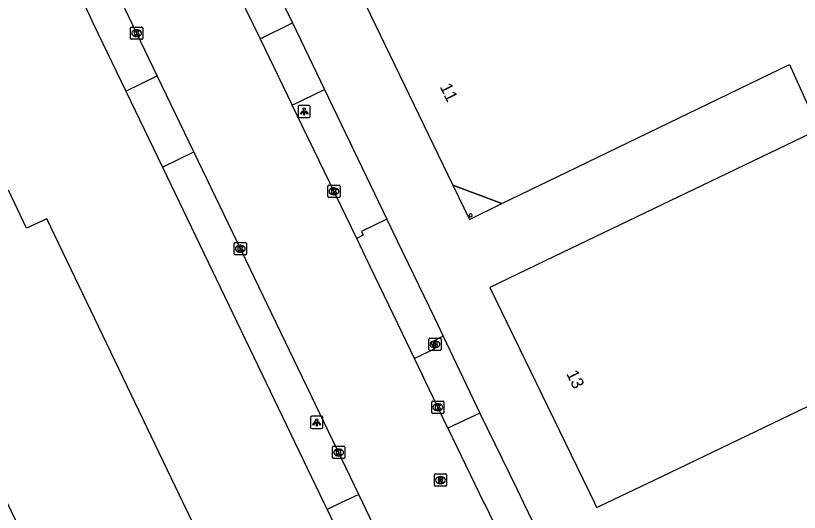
# Model space of a CAD drawing. Extents: x 157692 to 159670, y 381454 to 383289.
# Drawn here: x 158074.3 to 158138.3, y 381749.2 to 381789.8 of the extents above; entities that cross this region are included whole.
import ezdxf

# ---------------------------------------------------------------- set-up
doc = ezdxf.new("R2010")
doc.units = 0
for name, color, linetype in [('IMGEO_Brandkraan', 7, 'Continuous'), ('IMGEO_Kolk', 7, 'Continuous'), ('IMGEO_Lichtpunt', 7, 'Continuous'), ('IMGEO_Pand', 7, 'Continuous'), ('IMGEO_Pand_nummerreeks', 7, 'Continuous'), ('IMGEO_Pand_overbouw', 7, 'Continuous'), ('IMGEO_Rijbaan_lokaal_gesloten', 7, 'Continuous'), ('IMGEO_Rioolput', 7, 'Continuous'), ('IMGEO_Voetpad_open', 7, 'Continuous')]:
    doc.layers.add(name, color=color, linetype=linetype)

msp = doc.modelspace()

# ---------------------------------------------------------------- linework, layer by layer
at = {"layer": 'IMGEO_Brandkraan'}
for p, q in [((158108.057, 381762.52), (158108.057, 381763.372)), ((158108.132, 381763.446), (158108.984, 381763.446)), ((158108.545, 381763.226), (158108.57, 381763.226)), ((158109.058, 381763.372), (158109.058, 381762.52)), ((158108.984, 381762.446), (158108.132, 381762.446)), ((158108.568, 381762.666), (158108.543, 381762.666))]:
    msp.add_line(p, q, dxfattribs=at)
for points in [[(158108.057, 381762.52), (158108.057, 381763.372)], [(158108.132, 381763.446), (158108.984, 381763.446)], [(158108.405, 381763.146), (158108.405, 381762.746), (158108.618, 381762.746)], [(158108.636, 381763.146), (158108.405, 381763.146)], [(158108.584, 381763.065), (158108.53, 381763.065), (158108.53, 381762.989)], [(158108.53, 381762.989), (158108.583, 381762.989)], [(158109.058, 381763.372), (158109.058, 381762.52)], [(158108.984, 381762.446), (158108.132, 381762.446)], [(158108.592, 381762.913), (158108.53, 381762.913), (158108.53, 381762.832)], [(158108.53, 381762.832), (158108.592, 381762.832)]]:
    msp.add_lwpolyline(points, dxfattribs=at)
for centre, radius, start, end in [((158108.134, 381763.37), 0.0765, 91.55205, 178.44795), ((158108.134, 381763.37), 0.0765, 91.55205, 178.44795), ((158108.585, 381763.027), 0.0379, 267.82845, 90.93552), ((158108.64, 381763.001), 0.145, 59.4692, 91.53667), ((158108.665, 381763.048), 0.0922, 285.51372, 58.15012), ((158108.982, 381763.37), 0.0765, 1.55205, 88.44795), ((158108.982, 381763.37), 0.0765, 1.55205, 88.44795), ((158108.134, 381762.522), 0.0765, 181.55205, 268.44795), ((158108.134, 381762.522), 0.0765, 181.55205, 268.44795), ((158108.593, 381762.872), 0.0404, 269.87594, 90.50774), ((158108.624, 381762.997), 0.251, 268.66757, 293.53466), ((158108.67, 381762.856), 0.105, 301.31148, 78.98903), ((158108.982, 381762.522), 0.0765, 271.55205, 358.44795), ((158108.982, 381762.522), 0.0765, 271.55205, 358.44795)]:
    msp.add_arc(centre, radius, start, end, dxfattribs=at)
for centre, major_axis, ratio, start_param, end_param in [((158108.544, 381762.946), (-0.387, 0.002), 0.722429, 4.712389, 7.853982), ((158108.569, 381762.946), (-0.39, 0.002), 0.717154, 1.570796, 4.712389)]:
    msp.add_ellipse(centre, major_axis=major_axis, ratio=ratio, start_param=start_param, end_param=end_param, dxfattribs=at)
at = {"layer": 'IMGEO_Kolk'}
for p, q in [((158083.699, 381787.928), (158083.699, 381788.78)), ((158083.774, 381788.854), (158084.626, 381788.854)), ((158084.187, 381788.634), (158084.212, 381788.634)), ((158084.7, 381788.78), (158084.7, 381787.928)), ((158084.21, 381788.074), (158084.185, 381788.074)), ((158084.626, 381787.854), (158083.774, 381787.854)), ((158099.813, 381775.016), (158099.813, 381775.868)), ((158099.888, 381775.942), (158100.74, 381775.942)), ((158100.814, 381775.868), (158100.814, 381775.016)), ((158100.324, 381775.162), (158100.299, 381775.162)), ((158100.301, 381775.722), (158100.326, 381775.722)), ((158100.74, 381774.942), (158099.888, 381774.942)), ((158092.17, 381770.327), (158092.17, 381771.179)), ((158092.245, 381771.253), (158093.097, 381771.253)), ((158092.658, 381771.033), (158092.683, 381771.033)), ((158093.171, 381771.179), (158093.171, 381770.327)), ((158093.097, 381770.253), (158092.245, 381770.253)), ((158092.681, 381770.473), (158092.656, 381770.473)), ((158108.297, 381757.384), (158108.297, 381758.236)), ((158108.372, 381758.31), (158109.224, 381758.31)), ((158108.785, 381758.09), (158108.81, 381758.09)), ((158109.298, 381758.236), (158109.298, 381757.384)), ((158109.224, 381757.31), (158108.372, 381757.31)), ((158108.808, 381757.53), (158108.783, 381757.53)), ((158100.197, 381753.692), (158100.197, 381754.544)), ((158100.272, 381754.618), (158101.124, 381754.618)), ((158100.685, 381754.398), (158100.71, 381754.398)), ((158101.198, 381754.544), (158101.198, 381753.692)), ((158101.124, 381753.618), (158100.272, 381753.618)), ((158100.708, 381753.838), (158100.683, 381753.838))]:
    msp.add_line(p, q, dxfattribs=at)
for points in [[(158083.699, 381787.928), (158083.699, 381788.78)], [(158083.774, 381788.854), (158084.626, 381788.854)], [(158084.7, 381788.78), (158084.7, 381787.928)], [(158084.02, 381788.554), (158084.143, 381788.554), (158084.143, 381788.403), (158084.273, 381788.554), (158084.437, 381788.554), (158084.291, 381788.403), (158084.444, 381788.154), (158084.292, 381788.154), (158084.207, 381788.318), (158084.143, 381788.251), (158084.143, 381788.154), (158084.02, 381788.154), (158084.02, 381788.554)], [(158084.626, 381787.854), (158083.774, 381787.854)], [(158099.813, 381775.016), (158099.813, 381775.868)], [(158099.888, 381775.942), (158100.74, 381775.942)], [(158100.814, 381775.868), (158100.814, 381775.016)], [(158100.134, 381775.642), (158100.257, 381775.642), (158100.257, 381775.491), (158100.387, 381775.642), (158100.551, 381775.642), (158100.405, 381775.491), (158100.558, 381775.242), (158100.406, 381775.242), (158100.321, 381775.406), (158100.257, 381775.339), (158100.257, 381775.242), (158100.134, 381775.242), (158100.134, 381775.642)], [(158100.74, 381774.942), (158099.888, 381774.942)], [(158092.17, 381770.327), (158092.17, 381771.179)], [(158092.245, 381771.253), (158093.097, 381771.253)], [(158092.491, 381770.953), (158092.614, 381770.953), (158092.614, 381770.802), (158092.744, 381770.953), (158092.908, 381770.953), (158092.762, 381770.802), (158092.915, 381770.553), (158092.763, 381770.553), (158092.678, 381770.717), (158092.614, 381770.65), (158092.614, 381770.553), (158092.491, 381770.553), (158092.491, 381770.953)], [(158093.171, 381771.179), (158093.171, 381770.327)], [(158093.097, 381770.253), (158092.245, 381770.253)], [(158108.297, 381757.384), (158108.297, 381758.236)], [(158108.372, 381758.31), (158109.224, 381758.31)], [(158108.618, 381758.01), (158108.741, 381758.01), (158108.741, 381757.859), (158108.871, 381758.01), (158109.035, 381758.01), (158108.889, 381757.859), (158109.042, 381757.61), (158108.89, 381757.61), (158108.805, 381757.774), (158108.741, 381757.707), (158108.741, 381757.61), (158108.618, 381757.61), (158108.618, 381758.01)], [(158109.298, 381758.236), (158109.298, 381757.384)], [(158109.224, 381757.31), (158108.372, 381757.31)], [(158100.197, 381753.692), (158100.197, 381754.544)], [(158100.272, 381754.618), (158101.124, 381754.618)], [(158100.518, 381754.318), (158100.641, 381754.318), (158100.641, 381754.167), (158100.771, 381754.318), (158100.935, 381754.318), (158100.789, 381754.167), (158100.942, 381753.918), (158100.79, 381753.918), (158100.705, 381754.082), (158100.641, 381754.015), (158100.641, 381753.918), (158100.518, 381753.918), (158100.518, 381754.318)], [(158101.198, 381754.544), (158101.198, 381753.692)], [(158101.124, 381753.618), (158100.272, 381753.618)]]:
    msp.add_lwpolyline(points, dxfattribs=at)
for centre, start, end in [((158083.776, 381788.778), 91.55205, 178.44795), ((158083.776, 381788.778), 91.55205, 178.44795), ((158084.624, 381788.778), 1.55205, 88.44795), ((158084.624, 381788.778), 1.55205, 88.44795), ((158083.776, 381787.93), 181.55205, 268.44795), ((158083.776, 381787.93), 181.55205, 268.44795), ((158084.624, 381787.93), 271.55205, 358.44795), ((158084.624, 381787.93), 271.55205, 358.44795), ((158099.89, 381775.866), 91.55205, 178.44795), ((158099.89, 381775.866), 91.55205, 178.44795), ((158100.738, 381775.866), 1.55205, 88.44795), ((158100.738, 381775.866), 1.55205, 88.44795), ((158099.89, 381775.018), 181.55205, 268.44795), ((158099.89, 381775.018), 181.55205, 268.44795), ((158100.738, 381775.018), 271.55205, 358.44795), ((158100.738, 381775.018), 271.55205, 358.44795), ((158092.247, 381771.177), 91.55205, 178.44795), ((158092.247, 381771.177), 91.55205, 178.44795), ((158093.095, 381771.177), 1.55205, 88.44795), ((158093.095, 381771.177), 1.55205, 88.44795), ((158092.247, 381770.329), 181.55205, 268.44795), ((158092.247, 381770.329), 181.55205, 268.44795), ((158093.095, 381770.329), 271.55205, 358.44795), ((158093.095, 381770.329), 271.55205, 358.44795), ((158108.374, 381758.234), 91.55205, 178.44795), ((158108.374, 381758.234), 91.55205, 178.44795), ((158109.222, 381758.234), 1.55205, 88.44795), ((158109.222, 381758.234), 1.55205, 88.44795), ((158108.374, 381757.386), 181.55205, 268.44795), ((158108.374, 381757.386), 181.55205, 268.44795), ((158109.222, 381757.386), 271.55205, 358.44795), ((158109.222, 381757.386), 271.55205, 358.44795), ((158100.274, 381754.542), 91.55205, 178.44795), ((158100.274, 381754.542), 91.55205, 178.44795), ((158101.122, 381754.542), 1.55205, 88.44795), ((158101.122, 381754.542), 1.55205, 88.44795), ((158100.274, 381753.694), 181.55205, 268.44795), ((158100.274, 381753.694), 181.55205, 268.44795), ((158101.122, 381753.694), 271.55205, 358.44795), ((158101.122, 381753.694), 271.55205, 358.44795)]:
    msp.add_arc(centre, 0.0765, start, end, dxfattribs=at)
for centre, major_axis, ratio, start_param, end_param in [((158084.186, 381788.354), (-0.387, 0.002), 0.722429, 4.712389, 7.853982), ((158084.211, 381788.354), (-0.39, 0.002), 0.717154, 1.570796, 4.712389), ((158100.3, 381775.442), (-0.387, 0.002), 0.722429, 4.712389, 7.853982), ((158100.325, 381775.442), (-0.39, 0.002), 0.717154, 1.570796, 4.712389), ((158092.657, 381770.753), (-0.387, 0.002), 0.722429, 4.712389, 7.853982), ((158092.682, 381770.753), (-0.39, 0.002), 0.717154, 1.570796, 4.712389), ((158108.784, 381757.81), (-0.387, 0.002), 0.722429, 4.712389, 7.853982), ((158108.809, 381757.81), (-0.39, 0.002), 0.717154, 1.570796, 4.712389), ((158100.684, 381754.118), (-0.387, 0.002), 0.722429, 4.712389, 7.853982), ((158100.709, 381754.118), (-0.39, 0.002), 0.717154, 1.570796, 4.712389)]:
    msp.add_ellipse(centre, major_axis=major_axis, ratio=ratio, start_param=start_param, end_param=end_param, dxfattribs=at)
at = {"layer": 'IMGEO_Lichtpunt'}
for p, q in [((158097.386, 381782.358), (158097.386, 381781.551)), ((158097.386, 381782.358), (158097.386, 381781.551)), ((158098.288, 381782.453), (158097.48, 381782.453)), ((158098.288, 381782.453), (158097.48, 381782.453)), ((158098.382, 381781.551), (158098.382, 381782.358)), ((158098.382, 381781.551), (158098.382, 381782.358)), ((158097.48, 381781.457), (158098.288, 381781.457)), ((158097.48, 381781.457), (158098.288, 381781.457)), ((158098.407, 381756.975), (158098.407, 381756.168)), ((158098.407, 381756.975), (158098.407, 381756.168)), ((158099.309, 381757.07), (158098.501, 381757.07)), ((158099.309, 381757.07), (158098.501, 381757.07)), ((158099.403, 381756.168), (158099.403, 381756.975)), ((158099.403, 381756.168), (158099.403, 381756.975)), ((158098.501, 381756.074), (158099.309, 381756.074)), ((158098.501, 381756.074), (158099.309, 381756.074))]:
    msp.add_line(p, q, dxfattribs=at)
for points in [[(158097.76, 381782.022), (158097.799, 381781.994), (158097.611, 381781.732), (158097.573, 381781.759), (158097.76, 381782.022)], [(158097.862, 381781.974), (158097.909, 381781.974), (158097.909, 381781.652), (158097.862, 381781.652), (158097.862, 381781.974)], [(158097.972, 381781.994), (158098.01, 381782.021), (158098.197, 381781.759), (158098.158, 381781.731), (158097.972, 381781.994)], [(158098.781, 381756.639), (158098.82, 381756.611), (158098.632, 381756.349), (158098.594, 381756.376), (158098.781, 381756.639)], [(158098.883, 381756.591), (158098.93, 381756.591), (158098.93, 381756.269), (158098.883, 381756.269), (158098.883, 381756.591)], [(158098.993, 381756.611), (158099.031, 381756.638), (158099.218, 381756.376), (158099.179, 381756.348), (158098.993, 381756.611)]]:
    msp.add_lwpolyline(points, dxfattribs=at)
for centre in [(158097.885, 381782.156), (158098.906, 381756.773)]:
    msp.add_circle(centre, 0.0994, dxfattribs=at)
for centre, start, end in [((158097.48, 381782.358), 90, 180), ((158097.48, 381782.358), 90, 180), ((158098.288, 381782.358), 0, 90), ((158098.288, 381782.358), 0, 90), ((158097.48, 381781.551), 180, 270), ((158097.48, 381781.551), 180, 270), ((158098.288, 381781.551), 270, 0), ((158098.288, 381781.551), 270, 360), ((158098.501, 381756.975), 90, 180), ((158098.501, 381756.975), 90, 180), ((158099.309, 381756.975), 0, 90), ((158099.309, 381756.975), 0, 90), ((158098.501, 381756.168), 180, 270), ((158098.501, 381756.168), 180, 270), ((158099.309, 381756.168), 270, 0), ((158099.309, 381756.168), 270, 360)]:
    msp.add_arc(centre, 0.0946, start, end, dxfattribs=at)
at = {"layer": 'IMGEO_Pand'}
for points in [[(158111.619, 381795.703), (158102.507, 381791.513), (158110.021, 381775.933), (158114.031, 381774.441), (158118.534, 381776.617), (158137.502, 381785.79), (158139.912, 381780.502)], [(158139.912, 381780.502), (158117.554, 381769.761), (158113.047, 381767.596), (158121.578, 381750), (158121.766, 381749.613), (158122.572, 381750), (158127.079, 381752.164), (158148.721, 381762.553), (158153.283, 381764.743), (158157.545, 381755.963), (158152.984, 381753.772), (158153.078, 381753.578), (158153.136, 381753.458), (158166.776, 381760.006), (158162.361, 381769.101), (158153.628, 381787.091)], [(158073.628, 381750), (158077.795, 381741.308), (158089.492, 381746.916), (158088.009, 381750), (158076.855, 381773.194), (158075.215, 381772.432), (158073.743, 381775.528)]]:
    msp.add_lwpolyline(points, dxfattribs=at)
for start, end in [(0, 180), (180, 0)]:
    msp.add_arc((158111.475, 381773.48), 0.12, start, end, dxfattribs=at)
at = {"layer": 'IMGEO_Pand_overbouw'}
msp.add_lwpolyline([(158114.031, 381774.441), (158110.021, 381775.933), (158111.372, 381773.149)], close=True, dxfattribs=at)
at = {"layer": 'IMGEO_Rijbaan_lokaal_gesloten'}
for points in [[(158092.511, 381791.553), (158094.275, 381787.906)], [(158085.876, 381784.875), (158083.226, 381790.381)], [(158094.275, 381787.906), (158096.9, 381782.478)], [(158088.862, 381778.671), (158085.876, 381784.875)], [(158102.171, 381771.58), (158096.9, 381782.478)], [(158102.332, 381750.683), (158088.862, 381778.671)], [(158106.881, 381761.797), (158105.898, 381763.844), (158102.919, 381770.034), (158102.171, 381771.58)], [(158109.618, 381756.099), (158106.881, 381761.797)], [(158109.618, 381756.099), (158112.566, 381750), (158112.648, 381749.831), (158116.624, 381741.577)], [(158104.936, 381745.273), (158102.661, 381750), (158102.332, 381750.683)]]:
    msp.add_lwpolyline(points, dxfattribs=at)
at = {"layer": 'IMGEO_Rioolput'}
for p, q in [((158108.512, 381751.436), (158108.512, 381752.288)), ((158108.587, 381752.362), (158109.439, 381752.362)), ((158109, 381752.142), (158109.025, 381752.142)), ((158109.513, 381752.288), (158109.513, 381751.436)), ((158109.023, 381751.582), (158108.998, 381751.582)), ((158109.439, 381751.362), (158108.587, 381751.362))]:
    msp.add_line(p, q, dxfattribs=at)
for points in [[(158108.512, 381751.436), (158108.512, 381752.288)], [(158108.587, 381752.362), (158109.439, 381752.362)], [(158109.513, 381752.288), (158109.513, 381751.436)], [(158109.101, 381752.06), (158108.849, 381752.062), (158108.849, 381751.662)], [(158108.849, 381751.662), (158108.973, 381751.662), (158108.973, 381751.824), (158108.984, 381751.824)], [(158109.027, 381751.981), (158108.973, 381751.981), (158108.973, 381751.9)], [(158108.973, 381751.9), (158109.025, 381751.9)], [(158109.031, 381751.795), (158109.102, 381751.662), (158109.242, 381751.662), (158109.177, 381751.788)], [(158109.439, 381751.362), (158108.587, 381751.362)]]:
    msp.add_lwpolyline(points, dxfattribs=at)
for centre, radius, start, end in [((158108.589, 381752.286), 0.0765, 91.55205, 178.44795), ((158108.589, 381752.286), 0.0765, 91.55205, 178.44795), ((158109.437, 381752.286), 0.0765, 1.55205, 88.44795), ((158109.437, 381752.286), 0.0765, 1.55205, 88.44795), ((158108.983, 381751.771), 0.0533, 26.02933, 88.69889), ((158109.009, 381752.089), 0.19, 274.7715, 282.96867), ((158109.033, 381751.885), 0.0964, 77.00612, 93.18647), ((158109.047, 381751.942), 0.0378, 276.66336, 79.67722), ((158109.1, 381751.95), 0.109, 350.36119, 89.41601), ((158109.098, 381751.95), 0.112, 277.58423, 350.98172), ((158109.082, 381751.735), 0.108, 29.51342, 73.79051), ((158108.589, 381751.438), 0.0765, 181.55205, 268.44795), ((158108.589, 381751.438), 0.0765, 181.55205, 268.44795), ((158109.437, 381751.438), 0.0765, 271.55205, 358.44795), ((158109.437, 381751.438), 0.0765, 271.55205, 358.44795)]:
    msp.add_arc(centre, radius, start, end, dxfattribs=at)
for centre, major_axis, ratio, start_param, end_param in [((158108.999, 381751.862), (-0.387, 0.002), 0.722429, 4.712389, 7.853982), ((158109.024, 381751.862), (-0.39, 0.002), 0.717154, 1.570796, 4.712389)]:
    msp.add_ellipse(centre, major_axis=major_axis, ratio=ratio, start_param=start_param, end_param=end_param, dxfattribs=at)
at = {"layer": 'IMGEO_Voetpad_open'}
for points in [[(158095.193, 381792.79), (158096.925, 381789.189)], [(158080.659, 381789.142), (158083.311, 381783.632)], [(158094.275, 381787.906), (158096.925, 381789.189)], [(158096.925, 381789.189), (158099.538, 381783.755)], [(158083.311, 381783.632), (158085.876, 381784.875)], [(158083.311, 381783.632), (158086.302, 381777.417)], [(158096.9, 381782.478), (158099.538, 381783.755)], [(158099.538, 381783.755), (158104.632, 381773.16)], [(158086.302, 381777.417), (158088.862, 381778.671)], [(158086.302, 381777.417), (158099.496, 381750), (158099.751, 381749.471)], [(158104.632, 381773.16), (158102.56, 381772.154), (158102.706, 381771.852), (158102.171, 381771.58)], [(158104.632, 381773.16), (158105.509, 381771.337), (158108.516, 381765.1), (158109.23, 381763.603)], [(158109.23, 381763.603), (158108.224, 381763.088), (158108.489, 381762.563), (158106.881, 381761.797)], [(158109.23, 381763.603), (158112.225, 381757.328)], [(158112.225, 381757.328), (158109.618, 381756.099)], [(158112.225, 381757.328), (158115.269, 381751.09), (158115.795, 381750), (158119.248, 381742.84)], [(158102.332, 381750.683), (158100.878, 381750), (158099.751, 381749.471)], [(158099.751, 381749.471), (158102.331, 381744.049)]]:
    msp.add_lwpolyline(points, dxfattribs=at)
msp.add_arc((158135.834, 381816.099), 61.408, 186.48604, 206.03877, dxfattribs=at)

# ---------------------------------------------------------------- texts
at = {"layer": 'IMGEO_Pand_nummerreeks'}
for s, rotation, p in [('11', 295.7657, (158108.938, 381783.986)), ('13', 295.8631, (158119.26, 381760.559))]:
    msp.add_text(s, height=1, rotation=rotation, dxfattribs=at).set_placement(p)

doc.saveas('drawing.dxf')
